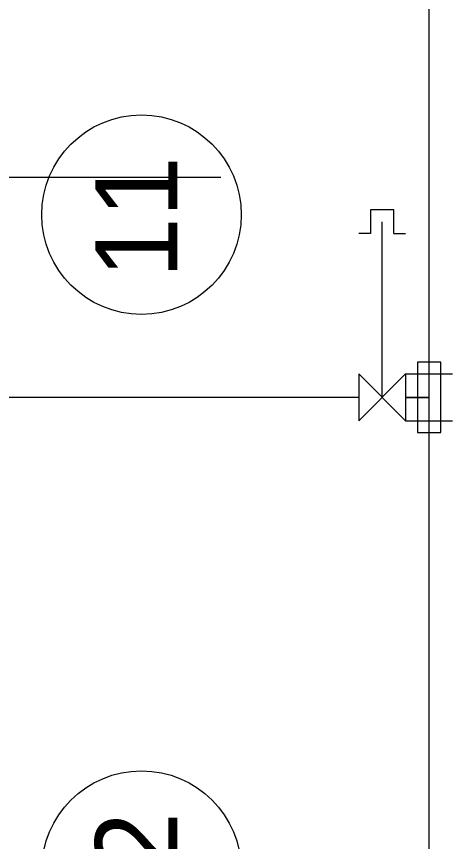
# Model space of a CAD drawing. Extents: x -264205 to -263659, y -1242401 to -1241986.
# Drawn here: x -263792.54 to -263787.89, y -1242153.57 to -1242144.77 of the extents above; entities that cross this region are included whole.
import ezdxf

# ---------------------------------------------------------------- set-up
doc = ezdxf.new("R2010")
doc.units = 0
doc.layers.add('HESCON_OSI_STAVBY_KFA', color=7, linetype='Continuous')
doc.layers.add('SITUACIA_DSP_2D', color=7, linetype='Continuous')

msp = doc.modelspace()

# ---------------------------------------------------------------- linework, layer by layer
at = {"layer": 'HESCON_OSI_STAVBY_KFA'}
for centre in [(-263791.2101, -1242146.8825), (-263791.2101, -1242153.8825)]:
    msp.add_circle(centre, 1.0643, dxfattribs=at)
at = {"layer": 'SITUACIA_DSP_2D'}
for p, q in [((-263788.1428, -1242250.1399), (-263788.1428, -1242082.6399)), ((-263795.2178, -1242146.4822), (-263790.3642, -1242146.4822)), ((-263788.7679, -1242146.8322), (-263788.7679, -1242147.0822)), ((-263788.5179, -1242146.8322), (-263788.7679, -1242146.8322)), ((-263788.5179, -1242147.0822), (-263788.5179, -1242146.8322)), ((-263788.6428, -1242148.8322), (-263788.6429, -1242146.9572)), ((-263788.7679, -1242147.0822), (-263788.8929, -1242147.0822)), ((-263788.5179, -1242147.0822), (-263788.3929, -1242147.0822)), ((-263788.2678, -1242148.4572), (-263788.2678, -1242149.2072)), ((-263788.0178, -1242148.4572), (-263788.2678, -1242148.4572)), ((-263788.0178, -1242149.2072), (-263788.0178, -1242148.4572)), ((-263788.8928, -1242148.5822), (-263788.8929, -1242149.0822)), ((-263788.8929, -1242149.0822), (-263788.3928, -1242148.5822)), ((-263788.3929, -1242149.0822), (-263788.8928, -1242148.5822)), ((-263788.3928, -1242148.5822), (-263788.3929, -1242149.0822)), ((-263788.3928, -1242148.5822), (-263787.8928, -1242148.5822)), ((-263788.8928, -1242148.8322), (-263800.5928, -1242148.8322)), ((-263788.1428, -1242148.8322), (-263788.3928, -1242148.8322)), ((-263788.3928, -1242148.8322), (-263788.1428, -1242148.8322)), ((-263788.3929, -1242149.0822), (-263787.8928, -1242149.0822)), ((-263788.2678, -1242149.2072), (-263788.0178, -1242149.2072))]:
    msp.add_line(p, q, dxfattribs=at)

# ---------------------------------------------------------------- texts
at = {"layer": 'HESCON_OSI_STAVBY_KFA'}
for s, p in [('11', (-263790.8295, -1242147.5623)), ('12', (-263790.8295, -1242154.5623))]:
    msp.add_text(s, height=0.875, rotation=90, dxfattribs=at).set_placement(p)

doc.saveas('drawing.dxf')
